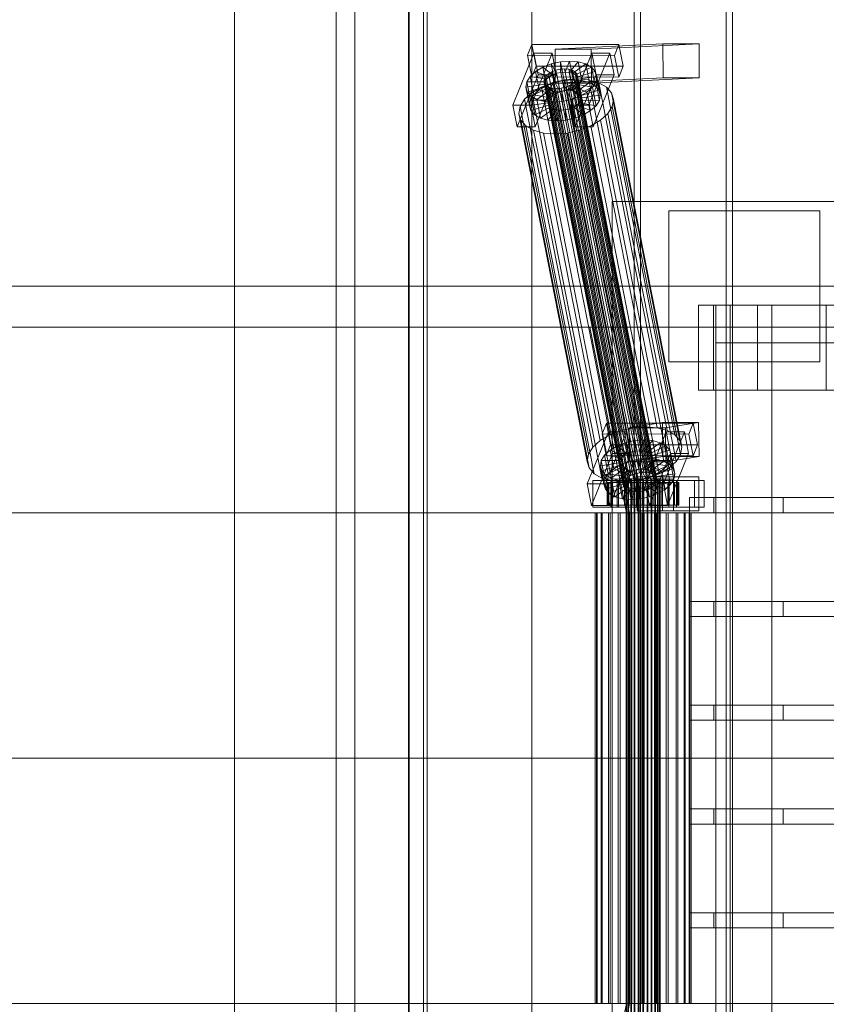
# Model space of a CAD drawing. Header units: millimetres. Extents: x -2233 to 65662, y -50530 to 6847.
# Tile 366 of 656: x 8245 to 8672, y -18130 to -17609. Entities that reach past the tile are written whole.
import ezdxf

# ---------------------------------------------------------------- set-up
doc = ezdxf.new("R2010")
doc.units = ezdxf.units.MM
doc.layers.add('superior_C01', color=7, linetype='Continuous', lineweight=0)
doc.layers.add('superior_mezcladora', color=7, linetype='Continuous', lineweight=0)

msp = doc.modelspace()

# ---------------------------------------------------------------- linework, layer by layer
at = {"layer": 'superior_C01'}
for p, q in [((8412.117, -17550), (8412.117, -18450)), ((8421.996, -18450), (8421.996, -17550)), ((8450.49, -18450), (8450.49, -17550)), ((8460.369, -17550), (8460.369, -18450)), ((8570.059, -17575), (8570.059, -18425)), ((8573.446, -18425), (8573.446, -17575)), ((8618.793, -18425), (8618.793, -17575)), ((8622.18, -17575), (8622.18, -18425)), ((8515.908, -17621.857), (8513.589, -17627.592)), ((8518.161, -17633.325), (8515.908, -17621.857)), ((8515.908, -17621.857), (8561.956, -17621.914)), ((8585.303, -17621.488), (8528.111, -17624.356)), ((8547.297, -17624.356), (8528.111, -17624.356)), ((8528.111, -17624.356), (8528.183, -17642.354)), ((8547.297, -17624.356), (8604.49, -17621.488)), ((8547.369, -17642.354), (8547.297, -17624.356)), ((8559.638, -17627.65), (8561.956, -17621.914)), ((8561.956, -17621.914), (8564.21, -17633.382)), ((8585.375, -17639.486), (8585.303, -17621.488)), ((8585.303, -17621.488), (8604.49, -17621.488)), ((8604.49, -17621.488), (8604.561, -17639.486)), ((8516.931, -17626.449), (8505.801, -17653.98)), ((8559.638, -17627.65), (8513.589, -17627.592)), ((8513.589, -17627.592), (8515.843, -17639.061)), ((8515.395, -17653.992), (8526.524, -17626.461)), ((8519.184, -17637.917), (8516.931, -17626.449)), ((8516.931, -17626.449), (8526.524, -17626.461)), ((8526.524, -17626.461), (8528.778, -17637.929)), ((8547.63, -17626.487), (8536.5, -17654.019)), ((8546.094, -17654.031), (8557.223, -17626.499)), ((8549.883, -17637.955), (8547.63, -17626.487)), ((8547.63, -17626.487), (8557.223, -17626.499)), ((8557.223, -17626.499), (8559.477, -17637.967)), ((8561.891, -17639.118), (8559.638, -17627.65)), ((8515.843, -17639.061), (8518.161, -17633.325)), ((8517.859, -17636.164), (8521.668, -17633.91)), ((8564.21, -17633.382), (8518.161, -17633.325)), ((8521.668, -17633.91), (8526.143, -17632.183)), ((8521.668, -17633.91), (8526.812, -17637.975)), ((8523.599, -17643.74), (8521.668, -17633.91)), ((8526.143, -17632.183), (8530.979, -17631.1)), ((8526.143, -17632.183), (8528.932, -17637.157)), ((8528.074, -17642.013), (8526.143, -17632.183)), ((8528.61, -17635.518), (8530.901, -17635.005)), ((8530.901, -17635.005), (8533.206, -17634.832)), ((8572.91, -17848.804), (8530.901, -17635.005)), ((8530.979, -17631.1), (8535.847, -17630.735)), ((8530.979, -17631.1), (8531.222, -17636.643)), ((8532.911, -17640.93), (8530.979, -17631.1)), ((8533.206, -17634.832), (8535.37, -17635.011)), ((8575.216, -17848.631), (8533.206, -17634.832)), ((8535.847, -17630.735), (8533.528, -17636.47)), ((8535.37, -17635.011), (8537.244, -17635.529)), ((8577.379, -17848.809), (8535.37, -17635.011)), ((8540.414, -17631.112), (8535.692, -17636.649)), ((8537.778, -17640.564), (8535.847, -17630.735)), ((8535.847, -17630.735), (8540.414, -17631.112)), ((8544.37, -17632.206), (8537.566, -17637.167)), ((8547.445, -17633.943), (8539.022, -17637.99)), ((8542.346, -17640.942), (8540.414, -17631.112)), ((8540.414, -17631.112), (8544.37, -17632.206)), ((8546.302, -17642.036), (8544.37, -17632.206)), ((8544.37, -17632.206), (8547.445, -17633.943)), ((8549.377, -17643.772), (8547.445, -17633.943)), ((8547.445, -17633.943), (8549.43, -17636.203)), ((8564.21, -17633.382), (8561.891, -17639.118)), ((8508.055, -17665.449), (8519.184, -17637.917)), ((8513.214, -17641.61), (8514.975, -17638.79)), ((8514.975, -17638.79), (8517.859, -17636.164)), ((8514.975, -17638.79), (8523.642, -17640.286)), ((8516.907, -17648.62), (8514.975, -17638.79)), ((8515.843, -17639.061), (8561.891, -17639.118)), ((8528.778, -17637.929), (8517.648, -17665.461)), ((8517.859, -17636.164), (8525.008, -17639.042)), ((8519.79, -17645.994), (8517.859, -17636.164)), ((8528.778, -17637.929), (8519.184, -17637.917)), ((8522.24, -17641.32), (8522.485, -17639.983)), ((8522.485, -17639.983), (8523.32, -17638.648)), ((8564.495, -17853.782), (8522.485, -17639.983)), ((8523.642, -17640.286), (8522.807, -17641.622)), ((8523.32, -17638.648), (8524.686, -17637.404)), ((8565.329, -17852.446), (8523.32, -17638.648)), ((8525.008, -17639.042), (8523.642, -17640.286)), ((8523.642, -17640.286), (8525.573, -17650.116)), ((8524.686, -17637.404), (8526.49, -17636.336)), ((8566.695, -17851.202), (8524.686, -17637.404)), ((8526.812, -17637.975), (8525.008, -17639.042)), ((8525.008, -17639.042), (8526.939, -17648.872)), ((8526.49, -17636.336), (8528.61, -17635.518)), ((8568.499, -17850.135), (8526.49, -17636.336)), ((8528.932, -17637.157), (8526.812, -17637.975)), ((8526.812, -17637.975), (8528.743, -17647.804)), ((8585.375, -17639.486), (8528.183, -17642.354)), ((8570.619, -17849.317), (8528.61, -17635.518)), ((8531.222, -17636.643), (8528.932, -17637.157)), ((8528.932, -17637.157), (8530.863, -17646.986)), ((8533.528, -17636.47), (8531.222, -17636.643)), ((8531.222, -17636.643), (8533.154, -17646.473)), ((8537.778, -17640.564), (8532.911, -17640.93)), ((8533.399, -17640.659), (8539.906, -17640.17)), ((8533.528, -17636.47), (8535.46, -17646.3)), ((8535.692, -17636.649), (8533.528, -17636.47)), ((8535.46, -17646.3), (8537.778, -17640.564)), ((8535.692, -17636.649), (8537.623, -17646.479)), ((8537.566, -17637.167), (8535.692, -17636.649)), ((8537.244, -17635.529), (8538.7, -17636.352)), ((8579.253, -17849.328), (8537.244, -17635.529)), ((8537.566, -17637.167), (8539.497, -17646.997)), ((8539.022, -17637.99), (8537.566, -17637.167)), ((8542.346, -17640.942), (8537.778, -17640.564)), ((8538.7, -17636.352), (8539.64, -17637.422)), ((8580.71, -17850.15), (8538.7, -17636.352)), ((8538.754, -17665.487), (8549.883, -17637.955)), ((8539.754, -17640.005), (8538.919, -17641.341)), ((8539.022, -17637.99), (8540.954, -17647.82)), ((8539.962, -17639.061), (8539.022, -17637.99)), ((8539.64, -17637.422), (8539.999, -17638.668)), ((8581.649, -17851.221), (8539.64, -17637.422)), ((8539.999, -17638.668), (8539.754, -17640.005)), ((8539.754, -17640.005), (8581.763, -17853.804)), ((8539.906, -17640.17), (8546.012, -17640.674)), ((8576.121, -17824.479), (8539.906, -17640.17)), ((8549.43, -17636.203), (8539.962, -17639.061)), ((8539.962, -17639.061), (8541.894, -17648.891)), ((8540.321, -17640.307), (8539.962, -17639.061)), ((8582.009, -17852.467), (8539.999, -17638.668)), ((8540.075, -17641.643), (8540.321, -17640.307)), ((8550.188, -17638.834), (8540.321, -17640.307)), ((8540.321, -17640.307), (8542.253, -17650.137)), ((8604.561, -17639.486), (8547.369, -17642.354)), ((8559.477, -17637.967), (8548.347, -17665.499)), ((8551.361, -17646.033), (8549.43, -17636.203)), ((8549.43, -17636.203), (8550.188, -17638.834)), ((8550.188, -17638.834), (8549.669, -17641.655)), ((8559.477, -17637.967), (8549.883, -17637.955)), ((8552.119, -17648.664), (8550.188, -17638.834)), ((8604.561, -17639.486), (8585.375, -17639.486)), ((8512.695, -17644.431), (8513.214, -17641.61)), ((8512.695, -17644.431), (8522.561, -17642.958)), ((8513.453, -17647.062), (8512.695, -17644.431)), ((8514.626, -17654.261), (8512.695, -17644.431)), ((8513.214, -17641.61), (8522.807, -17641.622)), ((8515.145, -17651.44), (8513.214, -17641.61)), ((8513.453, -17647.062), (8522.921, -17644.204)), ((8515.438, -17649.322), (8523.861, -17645.275)), ((8515.859, -17647.428), (8520.951, -17644.416)), ((8523.599, -17643.74), (8519.79, -17645.994)), ((8520.951, -17644.416), (8526.933, -17642.107)), ((8557.166, -17828.725), (8520.951, -17644.416)), ((8522.599, -17642.566), (8522.24, -17641.32)), ((8564.249, -17855.119), (8522.24, -17641.32)), ((8522.807, -17641.622), (8522.561, -17642.958)), ((8522.561, -17642.958), (8522.921, -17644.204)), ((8522.561, -17642.958), (8524.493, -17652.788)), ((8523.539, -17643.637), (8522.599, -17642.566)), ((8564.608, -17856.365), (8522.599, -17642.566)), ((8522.807, -17641.622), (8524.739, -17651.452)), ((8522.921, -17644.204), (8523.861, -17645.275)), ((8522.921, -17644.204), (8524.852, -17654.034)), ((8524.995, -17644.459), (8523.539, -17643.637)), ((8565.548, -17857.435), (8523.539, -17643.637)), ((8528.074, -17642.013), (8523.599, -17643.74)), ((8528.743, -17647.804), (8523.599, -17643.74)), ((8523.861, -17645.275), (8525.317, -17646.098)), ((8523.861, -17645.275), (8525.792, -17655.105)), ((8526.869, -17644.978), (8524.995, -17644.459)), ((8567.005, -17858.258), (8524.995, -17644.459)), ((8529.033, -17645.156), (8526.869, -17644.978)), ((8568.878, -17858.776), (8526.869, -17644.978)), ((8526.933, -17642.107), (8533.399, -17640.659)), ((8563.148, -17826.416), (8526.933, -17642.107)), ((8532.911, -17640.93), (8528.074, -17642.013)), ((8530.863, -17646.986), (8528.074, -17642.013)), ((8528.183, -17642.354), (8547.369, -17642.354)), ((8531.338, -17644.983), (8529.033, -17645.156)), ((8571.042, -17858.955), (8529.033, -17645.156)), ((8533.629, -17644.47), (8531.338, -17644.983)), ((8573.348, -17858.782), (8531.338, -17644.983)), ((8533.154, -17646.473), (8532.911, -17640.93)), ((8569.614, -17824.968), (8533.399, -17640.659)), ((8535.749, -17643.652), (8533.629, -17644.47)), ((8575.639, -17858.269), (8533.629, -17644.47)), ((8533.951, -17646.108), (8536.071, -17645.29)), ((8537.553, -17642.585), (8535.749, -17643.652)), ((8577.758, -17857.451), (8535.749, -17643.652)), ((8536.071, -17645.29), (8537.875, -17644.223)), ((8541.215, -17649.355), (8536.071, -17645.29)), ((8536.071, -17645.29), (8538.002, -17655.12)), ((8538.919, -17641.341), (8537.553, -17642.585)), ((8579.563, -17856.383), (8537.553, -17642.585)), ((8537.623, -17646.479), (8542.346, -17640.942)), ((8537.875, -17644.223), (8539.241, -17642.979)), ((8545.024, -17647.101), (8537.875, -17644.223)), ((8537.875, -17644.223), (8539.807, -17654.053)), ((8580.929, -17855.139), (8538.919, -17641.341)), ((8539.241, -17642.979), (8540.075, -17641.643)), ((8547.908, -17644.475), (8539.241, -17642.979)), ((8539.241, -17642.979), (8541.173, -17652.809)), ((8539.497, -17646.997), (8546.302, -17642.036)), ((8540.075, -17641.643), (8549.669, -17641.655)), ((8542.007, -17651.473), (8540.075, -17641.643)), ((8540.954, -17647.82), (8549.377, -17643.772)), ((8546.302, -17642.036), (8542.346, -17640.942)), ((8547.908, -17644.475), (8545.024, -17647.101)), ((8546.012, -17640.674), (8551.301, -17642.137)), ((8582.227, -17824.984), (8546.012, -17640.674)), ((8549.377, -17643.772), (8546.302, -17642.036)), ((8549.669, -17641.655), (8547.908, -17644.475)), ((8549.839, -17654.305), (8547.908, -17644.475)), ((8551.361, -17646.033), (8549.377, -17643.772)), ((8549.669, -17641.655), (8551.6, -17651.485)), ((8551.301, -17642.137), (8555.411, -17644.459)), ((8587.516, -17826.446), (8551.301, -17642.137)), ((8555.411, -17644.459), (8558.064, -17647.481)), ((8591.626, -17828.768), (8555.411, -17644.459)), ((8509.649, -17654.709), (8512.004, -17650.939)), ((8512.004, -17650.939), (8515.859, -17647.428)), ((8548.219, -17835.248), (8512.004, -17650.939)), ((8515.438, -17649.322), (8513.453, -17647.062)), ((8515.385, -17656.892), (8513.453, -17647.062)), ((8516.907, -17648.62), (8515.145, -17651.44)), ((8518.512, -17651.059), (8515.438, -17649.322)), ((8517.369, -17659.152), (8515.438, -17649.322)), ((8552.074, -17831.737), (8515.859, -17647.428)), ((8519.79, -17645.994), (8516.907, -17648.62)), ((8525.573, -17650.116), (8516.907, -17648.62)), ((8518.512, -17651.059), (8525.317, -17646.098)), ((8526.939, -17648.872), (8519.79, -17645.994)), ((8522.468, -17652.153), (8527.191, -17646.616)), ((8524.739, -17651.452), (8525.573, -17650.116)), ((8525.317, -17646.098), (8527.191, -17646.616)), ((8525.317, -17646.098), (8527.249, -17655.927)), ((8525.573, -17650.116), (8526.939, -17648.872)), ((8526.939, -17648.872), (8528.743, -17647.804)), ((8527.036, -17652.53), (8529.355, -17646.795)), ((8527.191, -17646.616), (8529.355, -17646.795)), ((8527.191, -17646.616), (8529.123, -17656.446)), ((8528.743, -17647.804), (8530.863, -17646.986)), ((8529.355, -17646.795), (8531.66, -17646.622)), ((8529.355, -17646.795), (8531.286, -17656.624)), ((8530.863, -17646.986), (8533.154, -17646.473)), ((8531.66, -17646.622), (8533.951, -17646.108)), ((8531.904, -17652.165), (8531.66, -17646.622)), ((8531.66, -17646.622), (8533.592, -17656.451)), ((8533.154, -17646.473), (8535.46, -17646.3)), ((8536.74, -17651.082), (8533.951, -17646.108)), ((8533.951, -17646.108), (8535.883, -17655.938)), ((8535.46, -17646.3), (8537.623, -17646.479)), ((8541.215, -17649.355), (8536.74, -17651.082)), ((8537.623, -17646.479), (8539.497, -17646.997)), ((8539.497, -17646.997), (8540.954, -17647.82)), ((8540.954, -17647.82), (8541.894, -17648.891)), ((8545.024, -17647.101), (8541.215, -17649.355)), ((8543.146, -17659.184), (8541.215, -17649.355)), ((8541.894, -17648.891), (8551.361, -17646.033)), ((8541.894, -17648.891), (8542.253, -17650.137)), ((8542.253, -17650.137), (8542.007, -17651.473)), ((8542.253, -17650.137), (8552.119, -17648.664)), ((8546.956, -17656.931), (8545.024, -17647.101)), ((8552.119, -17648.664), (8551.361, -17646.033)), ((8551.6, -17651.485), (8552.119, -17648.664)), ((8558.064, -17647.481), (8559.078, -17650.998)), ((8594.279, -17831.79), (8558.064, -17647.481)), ((8559.078, -17650.998), (8558.384, -17654.769)), ((8595.293, -17835.307), (8559.078, -17650.998)), ((8515.395, -17653.992), (8505.801, -17653.98)), ((8505.801, -17653.98), (8508.055, -17665.449)), ((8508.955, -17658.48), (8509.649, -17654.709)), ((8545.864, -17839.018), (8509.649, -17654.709)), ((8515.145, -17651.44), (8514.626, -17654.261)), ((8524.493, -17652.788), (8514.626, -17654.261)), ((8514.626, -17654.261), (8515.385, -17656.892)), ((8524.739, -17651.452), (8515.145, -17651.44)), ((8524.852, -17654.034), (8515.385, -17656.892)), ((8517.648, -17665.461), (8515.395, -17653.992)), ((8525.792, -17655.105), (8517.369, -17659.152)), ((8522.468, -17652.153), (8518.512, -17651.059)), ((8520.444, -17660.889), (8518.512, -17651.059)), ((8527.249, -17655.927), (8520.444, -17660.889)), ((8527.036, -17652.53), (8522.468, -17652.153)), ((8524.4, -17661.983), (8522.468, -17652.153)), ((8524.493, -17652.788), (8524.739, -17651.452)), ((8524.852, -17654.034), (8524.493, -17652.788)), ((8525.792, -17655.105), (8524.852, -17654.034)), ((8527.249, -17655.927), (8525.792, -17655.105)), ((8531.904, -17652.165), (8527.036, -17652.53)), ((8528.967, -17662.36), (8527.036, -17652.53)), ((8529.123, -17656.446), (8527.249, -17655.927)), ((8536.74, -17651.082), (8531.904, -17652.165)), ((8533.835, -17661.995), (8531.904, -17652.165)), ((8535.883, -17655.938), (8533.592, -17656.451)), ((8538.002, -17655.12), (8535.883, -17655.938)), ((8535.883, -17655.938), (8538.671, -17660.912)), ((8546.094, -17654.031), (8536.5, -17654.019)), ((8536.5, -17654.019), (8538.754, -17665.487)), ((8538.671, -17660.912), (8536.74, -17651.082)), ((8539.807, -17654.053), (8538.002, -17655.12)), ((8538.002, -17655.12), (8543.146, -17659.184)), ((8541.173, -17652.809), (8539.807, -17654.053)), ((8539.807, -17654.053), (8546.956, -17656.931)), ((8542.007, -17651.473), (8541.173, -17652.809)), ((8541.173, -17652.809), (8549.839, -17654.305)), ((8551.6, -17651.485), (8542.007, -17651.473)), ((8548.347, -17665.499), (8546.094, -17654.031)), ((8546.956, -17656.931), (8549.839, -17654.305)), ((8549.839, -17654.305), (8551.6, -17651.485)), ((8558.384, -17654.769), (8556.029, -17658.539)), ((8558.384, -17654.769), (8594.599, -17839.078)), ((8509.969, -17661.997), (8508.955, -17658.48)), ((8545.17, -17842.789), (8508.955, -17658.48)), ((8515.385, -17656.892), (8517.369, -17659.152)), ((8517.369, -17659.152), (8520.444, -17660.889)), ((8520.444, -17660.889), (8524.4, -17661.983)), ((8529.123, -17656.446), (8524.4, -17661.983)), ((8531.286, -17656.624), (8528.967, -17662.36)), ((8531.286, -17656.624), (8529.123, -17656.446)), ((8533.592, -17656.451), (8531.286, -17656.624)), ((8533.592, -17656.451), (8533.835, -17661.995)), ((8533.835, -17661.995), (8538.671, -17660.912)), ((8538.671, -17660.912), (8543.146, -17659.184)), ((8543.146, -17659.184), (8546.956, -17656.931)), ((8556.029, -17658.539), (8552.175, -17662.05)), ((8592.244, -17842.848), (8556.029, -17658.539)), ((8508.055, -17665.449), (8517.648, -17665.461)), ((8512.622, -17665.019), (8509.969, -17661.997)), ((8546.184, -17846.306), (8509.969, -17661.997)), ((8516.733, -17667.341), (8512.622, -17665.019)), ((8548.837, -17849.328), (8512.622, -17665.019)), ((8524.4, -17661.983), (8528.967, -17662.36)), ((8528.967, -17662.36), (8533.835, -17661.995)), ((8538.754, -17665.487), (8548.347, -17665.499)), ((8547.082, -17665.062), (8541.1, -17667.371)), ((8552.175, -17662.05), (8547.082, -17665.062)), ((8583.297, -17849.371), (8547.082, -17665.062)), ((8588.39, -17846.359), (8552.175, -17662.05)), ((8522.021, -17668.803), (8516.733, -17667.341)), ((8552.948, -17851.65), (8516.733, -17667.341)), ((8528.127, -17669.308), (8522.021, -17668.803)), ((8558.236, -17853.113), (8522.021, -17668.803)), ((8534.635, -17668.819), (8528.127, -17669.308)), ((8564.342, -17853.617), (8528.127, -17669.308)), ((8541.1, -17667.371), (8534.635, -17668.819)), ((8570.85, -17853.128), (8534.635, -17668.819)), ((8577.315, -17851.68), (8541.1, -17667.371)), ((1105.699, -17750), (10210.031, -17750)), ((10211.451, -17750), (1107.119, -17750)), ((8114.694, -17771.702), (8546.614, -17771.702)), ((8548.297, -17771.702), (8116.378, -17771.702)), ((8546.614, -17771.702), (8565.928, -17870)), ((8546.614, -17771.702), (8548.297, -17771.702)), ((8546.614, -17771.702), (8978.533, -17771.702)), ((8567.612, -17870), (8548.297, -17771.702)), ((8980.217, -17771.702), (8548.297, -17771.702)), ((8555.342, -17822.549), (8553.023, -17828.285)), ((8557.595, -17834.017), (8555.342, -17822.549)), ((8555.342, -17822.549), (8601.39, -17822.606)), ((8584.992, -17822.189), (8567.464, -17825.057)), ((8585.226, -17840.17), (8584.992, -17822.189)), ((8584.992, -17822.189), (8604.178, -17822.189)), ((8586.65, -17825.057), (8604.178, -17822.189)), ((8599.072, -17828.342), (8601.39, -17822.606)), ((8601.39, -17822.606), (8603.644, -17834.074)), ((8604.178, -17822.189), (8604.413, -17840.17)), ((8556.365, -17827.141), (8545.235, -17854.673)), ((8599.072, -17828.342), (8553.023, -17828.285)), ((8553.023, -17828.285), (8555.277, -17839.753)), ((8554.829, -17854.685), (8565.958, -17827.153)), ((8558.618, -17838.609), (8556.365, -17827.141)), ((8556.365, -17827.141), (8565.958, -17827.153)), ((8563.148, -17826.416), (8557.166, -17828.725)), ((8569.614, -17824.968), (8563.148, -17826.416)), ((8565.958, -17827.153), (8568.212, -17838.621)), ((8586.65, -17825.057), (8567.464, -17825.057)), ((8567.464, -17825.057), (8567.698, -17843.038)), ((8576.121, -17824.479), (8569.614, -17824.968)), ((8587.064, -17827.179), (8575.934, -17854.711)), ((8582.227, -17824.984), (8576.121, -17824.479)), ((8587.516, -17826.446), (8582.227, -17824.984)), ((8585.528, -17854.723), (8596.657, -17827.191)), ((8586.885, -17843.038), (8586.65, -17825.057)), ((8589.317, -17838.647), (8587.064, -17827.179)), ((8587.064, -17827.179), (8596.657, -17827.191)), ((8591.626, -17828.768), (8587.516, -17826.446)), ((8596.657, -17827.191), (8598.911, -17838.659)), ((8601.325, -17839.81), (8599.072, -17828.342)), ((8552.074, -17831.737), (8548.219, -17835.248)), ((8557.166, -17828.725), (8552.074, -17831.737)), ((8561.102, -17834.603), (8565.577, -17832.875)), ((8565.577, -17832.875), (8570.413, -17831.792)), ((8565.577, -17832.875), (8568.366, -17837.849)), ((8567.508, -17842.705), (8565.577, -17832.875)), ((8570.413, -17831.792), (8575.281, -17831.427)), ((8570.413, -17831.792), (8570.656, -17837.336)), ((8572.345, -17841.622), (8570.413, -17831.792)), ((8575.281, -17831.427), (8572.962, -17837.163)), ((8579.848, -17831.804), (8575.126, -17837.341)), ((8577.212, -17841.257), (8575.281, -17831.427)), ((8575.281, -17831.427), (8579.848, -17831.804)), ((8583.804, -17832.898), (8577, -17837.86)), ((8581.78, -17841.634), (8579.848, -17831.804)), ((8579.848, -17831.804), (8583.804, -17832.898)), ((8585.736, -17842.728), (8583.804, -17832.898)), ((8583.804, -17832.898), (8586.879, -17834.635)), ((8594.279, -17831.79), (8591.626, -17828.768)), ((8595.293, -17835.307), (8594.279, -17831.79)), ((8548.219, -17835.248), (8545.864, -17839.018)), ((8547.489, -17866.141), (8558.618, -17838.609)), ((8554.409, -17839.482), (8557.293, -17836.856)), ((8555.277, -17839.753), (8557.595, -17834.017)), ((8568.212, -17838.621), (8557.082, -17866.153)), ((8557.293, -17836.856), (8561.102, -17834.603)), ((8557.293, -17836.856), (8564.442, -17839.734)), ((8559.224, -17846.686), (8557.293, -17836.856)), ((8603.644, -17834.074), (8557.595, -17834.017)), ((8568.212, -17838.621), (8558.618, -17838.609)), ((8561.102, -17834.603), (8566.246, -17838.667)), ((8563.033, -17844.433), (8561.102, -17834.603)), ((8566.246, -17838.667), (8564.442, -17839.734)), ((8568.366, -17837.849), (8566.246, -17838.667)), ((8566.246, -17838.667), (8568.177, -17848.497)), ((8570.656, -17837.336), (8568.366, -17837.849)), ((8568.366, -17837.849), (8570.297, -17847.679)), ((8572.962, -17837.163), (8570.656, -17837.336)), ((8570.656, -17837.336), (8572.588, -17847.165)), ((8572.962, -17837.163), (8574.894, -17846.992)), ((8575.126, -17837.341), (8572.962, -17837.163)), ((8575.126, -17837.341), (8577.057, -17847.171)), ((8577, -17837.86), (8575.126, -17837.341)), ((8577, -17837.86), (8578.931, -17847.689)), ((8578.456, -17838.682), (8577, -17837.86)), ((8578.188, -17866.179), (8589.317, -17838.647)), ((8586.879, -17834.635), (8578.456, -17838.682)), ((8578.456, -17838.682), (8580.388, -17848.512)), ((8579.396, -17839.753), (8578.456, -17838.682)), ((8588.864, -17836.895), (8579.396, -17839.753)), ((8588.811, -17844.465), (8586.879, -17834.635)), ((8586.879, -17834.635), (8588.864, -17836.895)), ((8598.911, -17838.659), (8587.781, -17866.191)), ((8590.795, -17846.725), (8588.864, -17836.895)), ((8588.864, -17836.895), (8589.622, -17839.526)), ((8598.911, -17838.659), (8589.317, -17838.647)), ((8594.599, -17839.078), (8595.293, -17835.307)), ((8603.644, -17834.074), (8601.325, -17839.81)), ((8545.864, -17839.018), (8545.17, -17842.789)), ((8545.17, -17842.789), (8546.184, -17846.306)), ((8552.129, -17845.123), (8552.648, -17842.302)), ((8552.129, -17845.123), (8561.995, -17843.65)), ((8552.648, -17842.302), (8554.409, -17839.482)), ((8552.648, -17842.302), (8562.241, -17842.314)), ((8554.579, -17852.132), (8552.648, -17842.302)), ((8554.409, -17839.482), (8563.076, -17840.978)), ((8556.341, -17849.312), (8554.409, -17839.482)), ((8555.277, -17839.753), (8601.325, -17839.81)), ((8562.241, -17842.314), (8561.995, -17843.65)), ((8561.995, -17843.65), (8562.355, -17844.897)), ((8561.995, -17843.65), (8563.927, -17853.48)), ((8563.076, -17840.978), (8562.241, -17842.314)), ((8562.241, -17842.314), (8564.173, -17852.144)), ((8567.508, -17842.705), (8563.033, -17844.433)), ((8564.442, -17839.734), (8563.076, -17840.978)), ((8563.076, -17840.978), (8565.007, -17850.808)), ((8564.442, -17839.734), (8566.373, -17849.564)), ((8572.345, -17841.622), (8567.508, -17842.705)), ((8570.297, -17847.679), (8567.508, -17842.705)), ((8585.226, -17840.17), (8567.698, -17843.038)), ((8567.698, -17843.038), (8586.885, -17843.038)), ((8577.212, -17841.257), (8572.345, -17841.622)), ((8572.588, -17847.165), (8572.345, -17841.622)), ((8574.894, -17846.992), (8577.212, -17841.257)), ((8577.057, -17847.171), (8581.78, -17841.634)), ((8581.78, -17841.634), (8577.212, -17841.257)), ((8577.309, -17844.915), (8578.675, -17843.671)), ((8578.675, -17843.671), (8579.509, -17842.335)), ((8587.342, -17845.167), (8578.675, -17843.671)), ((8578.675, -17843.671), (8580.607, -17853.501)), ((8578.931, -17847.689), (8585.736, -17842.728)), ((8579.396, -17839.753), (8581.328, -17849.583)), ((8579.755, -17840.999), (8579.396, -17839.753)), ((8579.509, -17842.335), (8579.755, -17840.999)), ((8579.509, -17842.335), (8589.103, -17842.347)), ((8581.441, -17852.165), (8579.509, -17842.335)), ((8589.622, -17839.526), (8579.755, -17840.999)), ((8579.755, -17840.999), (8581.687, -17850.829)), ((8585.736, -17842.728), (8581.78, -17841.634)), ((8604.413, -17840.17), (8585.226, -17840.17)), ((8588.811, -17844.465), (8585.736, -17842.728)), ((8604.413, -17840.17), (8586.885, -17843.038)), ((8589.103, -17842.347), (8587.342, -17845.167)), ((8588.39, -17846.359), (8592.244, -17842.848)), ((8589.622, -17839.526), (8589.103, -17842.347)), ((8589.103, -17842.347), (8591.034, -17852.177)), ((8591.553, -17849.356), (8589.622, -17839.526)), ((8592.244, -17842.848), (8594.599, -17839.078)), ((8546.184, -17846.306), (8548.837, -17849.328)), ((8552.887, -17847.754), (8552.129, -17845.123)), ((8554.06, -17854.953), (8552.129, -17845.123)), ((8552.887, -17847.754), (8562.355, -17844.897)), ((8554.872, -17850.015), (8552.887, -17847.754)), ((8554.819, -17857.584), (8552.887, -17847.754)), ((8554.872, -17850.015), (8563.295, -17845.967)), ((8559.224, -17846.686), (8556.341, -17849.312)), ((8557.946, -17851.751), (8564.751, -17846.79)), ((8563.033, -17844.433), (8559.224, -17846.686)), ((8566.373, -17849.564), (8559.224, -17846.686)), ((8561.902, -17852.845), (8566.625, -17847.308)), ((8562.355, -17844.897), (8563.295, -17845.967)), ((8562.355, -17844.897), (8564.286, -17854.726)), ((8568.177, -17848.497), (8563.033, -17844.433)), ((8563.295, -17845.967), (8564.751, -17846.79)), ((8563.295, -17845.967), (8565.226, -17855.797)), ((8564.751, -17846.79), (8566.625, -17847.308)), ((8564.751, -17846.79), (8566.683, -17856.62)), ((8566.373, -17849.564), (8568.177, -17848.497)), ((8566.47, -17853.223), (8568.789, -17847.487)), ((8566.625, -17847.308), (8568.789, -17847.487)), ((8566.625, -17847.308), (8568.557, -17857.138)), ((8568.177, -17848.497), (8570.297, -17847.679)), ((8568.789, -17847.487), (8571.094, -17847.314)), ((8568.789, -17847.487), (8570.72, -17857.317)), ((8570.297, -17847.679), (8572.588, -17847.165)), ((8572.91, -17848.804), (8570.619, -17849.317)), ((8571.094, -17847.314), (8573.385, -17846.801)), ((8571.338, -17852.857), (8571.094, -17847.314)), ((8571.094, -17847.314), (8573.026, -17857.144)), ((8572.588, -17847.165), (8574.894, -17846.992)), ((8575.216, -17848.631), (8572.91, -17848.804)), ((8573.385, -17846.801), (8575.505, -17845.983)), ((8576.174, -17851.774), (8573.385, -17846.801)), ((8573.385, -17846.801), (8575.317, -17856.631)), ((8574.894, -17846.992), (8577.057, -17847.171)), ((8577.379, -17848.809), (8575.216, -17848.631)), ((8575.505, -17845.983), (8577.309, -17844.915)), ((8580.649, -17850.047), (8575.505, -17845.983)), ((8575.505, -17845.983), (8577.436, -17855.812)), ((8577.057, -17847.171), (8578.931, -17847.689)), ((8584.458, -17847.793), (8577.309, -17844.915)), ((8577.309, -17844.915), (8579.241, -17854.745)), ((8579.253, -17849.328), (8577.379, -17848.809)), ((8578.931, -17847.689), (8580.388, -17848.512)), ((8580.388, -17848.512), (8588.811, -17844.465)), ((8580.388, -17848.512), (8581.328, -17849.583)), ((8584.458, -17847.793), (8580.649, -17850.047)), ((8581.328, -17849.583), (8590.795, -17846.725)), ((8583.297, -17849.371), (8588.39, -17846.359)), ((8587.342, -17845.167), (8584.458, -17847.793)), ((8586.39, -17857.623), (8584.458, -17847.793)), ((8589.273, -17854.997), (8587.342, -17845.167)), ((8590.795, -17846.725), (8588.811, -17844.465)), ((8591.553, -17849.356), (8590.795, -17846.725)), ((8557.737, -17853), (8548.143, -17853)), ((8548.143, -17853), (8548.143, -17867)), ((8561.692, -17853), (8548.143, -17853)), ((8548.837, -17849.328), (8552.948, -17851.65)), ((8552.948, -17851.65), (8558.236, -17853.113)), ((8554.579, -17852.132), (8554.06, -17854.953)), ((8563.927, -17853.48), (8554.06, -17854.953)), ((8556.341, -17849.312), (8554.579, -17852.132)), ((8564.173, -17852.144), (8554.579, -17852.132)), ((8557.946, -17851.751), (8554.872, -17850.015)), ((8556.803, -17859.844), (8554.872, -17850.015)), ((8556.314, -17854), (8555.787, -17854)), ((8555.787, -17854), (8565.784, -17854)), ((8555.787, -17866), (8555.787, -17854)), ((8555.787, -17854), (8556.554, -17854)), ((8558.1, -17854), (8556.314, -17854)), ((8556.314, -17854), (8566.034, -17854)), ((8556.314, -17866), (8556.314, -17854)), ((8565.007, -17850.808), (8556.341, -17849.312)), ((8556.554, -17854), (8566.147, -17854)), ((8556.554, -17866), (8556.554, -17854)), ((8556.554, -17854), (8558.563, -17854)), ((8557.737, -17867), (8557.737, -17853)), ((8557.737, -17853), (8571.285, -17853)), ((8561.902, -17852.845), (8557.946, -17851.751)), ((8559.878, -17861.581), (8557.946, -17851.751)), ((8561.023, -17854), (8558.1, -17854)), ((8558.1, -17854), (8566.88, -17854)), ((8558.1, -17866), (8558.1, -17854)), ((8558.236, -17853.113), (8564.342, -17853.617)), ((8604.297, -17853), (8558.249, -17853)), ((8558.249, -17853), (8558.249, -17867)), ((8561.072, -17853), (8558.249, -17853)), ((8558.563, -17854), (8567.099, -17854)), ((8558.563, -17866), (8558.563, -17854)), ((8558.563, -17854), (8561.677, -17854)), ((8564.884, -17854), (8561.023, -17854)), ((8561.023, -17854), (8568.264, -17854)), ((8561.023, -17866), (8561.023, -17854)), ((8561.072, -17867), (8561.072, -17853)), ((8561.072, -17853), (8607.12, -17853)), ((8561.677, -17854), (8568.574, -17854)), ((8561.677, -17866), (8561.677, -17854)), ((8561.677, -17854), (8565.685, -17854)), ((8561.692, -17867), (8561.692, -17853)), ((8561.692, -17853), (8571.285, -17853)), ((8566.47, -17853.223), (8561.902, -17852.845)), ((8563.834, -17862.675), (8561.902, -17852.845)), ((8563.927, -17853.48), (8564.173, -17852.144)), ((8564.286, -17854.726), (8563.927, -17853.48)), ((8564.173, -17852.144), (8565.007, -17850.808)), ((8564.495, -17853.782), (8564.249, -17855.119)), ((8564.342, -17853.617), (8570.85, -17853.128)), ((8565.329, -17852.446), (8564.495, -17853.782)), ((8569.418, -17854), (8564.884, -17854)), ((8564.884, -17854), (8570.093, -17854)), ((8564.884, -17866), (8564.884, -17854)), ((8565.007, -17850.808), (8566.373, -17849.564)), ((8566.695, -17851.202), (8565.329, -17852.446)), ((8565.685, -17854), (8570.472, -17854)), ((8565.685, -17866), (8565.685, -17854)), ((8565.685, -17854), (8570.312, -17854)), ((8566.034, -17852), (8565.784, -17852)), ((8565.784, -17852), (8566.147, -17852)), ((8565.784, -18148), (8565.784, -17852)), ((8565.784, -17854), (8566.034, -17854)), ((8565.784, -17854), (8565.784, -17866)), ((8566.147, -17854), (8565.784, -17854)), ((8566.88, -17852), (8566.034, -17852)), ((8566.034, -18148), (8566.034, -17852)), ((8566.034, -17854), (8566.88, -17854)), ((8566.034, -17854), (8566.034, -17866)), ((8566.147, -17852), (8567.099, -17852)), ((8566.147, -18148), (8566.147, -17852)), ((8566.147, -17854), (8566.147, -17866)), ((8567.099, -17854), (8566.147, -17854)), ((8571.338, -17852.857), (8566.47, -17853.223)), ((8568.401, -17863.052), (8566.47, -17853.223)), ((8568.499, -17850.135), (8566.695, -17851.202)), ((8568.264, -17852), (8566.88, -17852)), ((8566.88, -18148), (8566.88, -17852)), ((8566.88, -17854), (8568.264, -17854)), ((8566.88, -17854), (8566.88, -17866)), ((8567.099, -17852), (8568.574, -17852)), ((8567.099, -18148), (8567.099, -17852)), ((8567.099, -17854), (8567.099, -17866)), ((8568.574, -17854), (8567.099, -17854)), ((8570.093, -17852), (8568.264, -17852)), ((8568.264, -18148), (8568.264, -17852)), ((8568.264, -17854), (8570.093, -17854)), ((8568.264, -17854), (8568.264, -17866)), ((8570.619, -17849.317), (8568.499, -17850.135)), ((8568.574, -17852), (8570.472, -17852)), ((8568.574, -18148), (8568.574, -17852)), ((8568.574, -17854), (8568.574, -17866)), ((8570.472, -17854), (8568.574, -17854)), ((8574.319, -17854), (8569.418, -17854)), ((8569.418, -17854), (8572.241, -17854)), ((8569.418, -17866), (8569.418, -17854)), ((8572.241, -17852), (8570.093, -17852)), ((8570.093, -18148), (8570.093, -17852)), ((8570.093, -17854), (8572.241, -17854)), ((8570.093, -17854), (8570.093, -17866)), ((8570.312, -17854), (8572.664, -17854)), ((8570.312, -17866), (8570.312, -17854)), ((8570.312, -17854), (8575.244, -17854)), ((8570.472, -17852), (8572.664, -17852)), ((8570.472, -18148), (8570.472, -17852)), ((8570.472, -17854), (8570.472, -17866)), ((8572.664, -17854), (8570.472, -17854)), ((8570.85, -17853.128), (8577.315, -17851.68)), ((8571.285, -17853), (8571.285, -17867)), ((8576.174, -17851.774), (8571.338, -17852.857)), ((8573.269, -17862.687), (8571.338, -17852.857)), ((8590.867, -17851), (8571.68, -17851)), ((8571.68, -17851), (8571.68, -17869)), ((8585.115, -17851), (8571.68, -17851)), ((8574.562, -17852), (8572.241, -17852)), ((8572.241, -18148), (8572.241, -17852)), ((8572.241, -17854), (8574.562, -17854)), ((8572.241, -17854), (8572.241, -17866)), ((8572.664, -17852), (8575, -17852)), ((8572.664, -18148), (8572.664, -17852)), ((8572.664, -17854), (8572.664, -17866)), ((8575, -17854), (8572.664, -17854)), ((8579.251, -17854), (8574.319, -17854)), ((8574.319, -17854), (8574.562, -17854)), ((8574.319, -17866), (8574.319, -17854)), ((8576.898, -17852), (8574.562, -17852)), ((8574.562, -18148), (8574.562, -17852)), ((8574.562, -17854), (8576.898, -17854)), ((8574.562, -17854), (8574.562, -17866)), ((8575, -17852), (8577.322, -17852)), ((8575, -18148), (8575, -17852)), ((8575.244, -17854), (8575, -17854)), ((8575, -17854), (8575, -17866)), ((8577.322, -17854), (8575, -17854)), ((8575.244, -17866), (8575.244, -17854)), ((8575.244, -17854), (8580.144, -17854)), ((8580.649, -17850.047), (8576.174, -17851.774)), ((8578.105, -17861.604), (8576.174, -17851.774)), ((8579.09, -17852), (8576.898, -17852)), ((8576.898, -18148), (8576.898, -17852)), ((8579.251, -17854), (8576.898, -17854)), ((8576.898, -17854), (8579.09, -17854)), ((8576.898, -17854), (8576.898, -17866)), ((8577.315, -17851.68), (8583.297, -17849.371)), ((8577.322, -17852), (8579.47, -17852)), ((8577.322, -18148), (8577.322, -17852)), ((8580.144, -17854), (8577.322, -17854)), ((8577.322, -17854), (8577.322, -17866)), ((8579.47, -17854), (8577.322, -17854)), ((8588.436, -17853), (8578.842, -17853)), ((8578.842, -17853), (8578.842, -17867)), ((8592.39, -17853), (8578.842, -17853)), ((8580.988, -17852), (8579.09, -17852)), ((8579.09, -18148), (8579.09, -17852)), ((8583.878, -17854), (8579.09, -17854)), ((8579.09, -17854), (8580.988, -17854)), ((8579.09, -17854), (8579.09, -17866)), ((8580.607, -17853.501), (8579.241, -17854.745)), ((8583.878, -17854), (8579.251, -17854)), ((8579.251, -17866), (8579.251, -17854)), ((8580.71, -17850.15), (8579.253, -17849.328)), ((8579.47, -17852), (8581.298, -17852)), ((8579.47, -18148), (8579.47, -17852)), ((8584.679, -17854), (8579.47, -17854)), ((8579.47, -17854), (8579.47, -17866)), ((8581.298, -17854), (8579.47, -17854)), ((8580.144, -17866), (8580.144, -17854)), ((8580.144, -17854), (8584.679, -17854)), ((8581.441, -17852.165), (8580.607, -17853.501)), ((8580.607, -17853.501), (8589.273, -17854.997)), ((8582.58, -17859.877), (8580.649, -17850.047)), ((8581.649, -17851.221), (8580.71, -17850.15)), ((8580.929, -17855.139), (8581.763, -17853.804)), ((8582.464, -17852), (8580.988, -17852)), ((8580.988, -18148), (8580.988, -17852)), ((8587.885, -17854), (8580.988, -17854)), ((8580.988, -17854), (8582.464, -17854)), ((8580.988, -17854), (8580.988, -17866)), ((8581.298, -17852), (8582.683, -17852)), ((8581.298, -18148), (8581.298, -17852)), ((8588.539, -17854), (8581.298, -17854)), ((8581.298, -17854), (8581.298, -17866)), ((8582.683, -17854), (8581.298, -17854)), ((8581.328, -17849.583), (8581.687, -17850.829)), ((8581.687, -17850.829), (8581.441, -17852.165)), ((8591.034, -17852.177), (8581.441, -17852.165)), ((8582.009, -17852.467), (8581.649, -17851.221)), ((8581.687, -17850.829), (8591.553, -17849.356)), ((8581.763, -17853.804), (8582.009, -17852.467)), ((8583.415, -17852), (8582.464, -17852)), ((8582.464, -18148), (8582.464, -17852)), ((8591, -17854), (8582.464, -17854)), ((8582.464, -17854), (8583.415, -17854)), ((8582.464, -17854), (8582.464, -17866)), ((8582.683, -17852), (8583.529, -17852)), ((8582.683, -18148), (8582.683, -17852)), ((8591.462, -17854), (8582.683, -17854)), ((8582.683, -17854), (8582.683, -17866)), ((8583.529, -17854), (8582.683, -17854)), ((8583.779, -17852), (8583.415, -17852)), ((8583.415, -17852), (8583.415, -18148)), ((8583.415, -17854), (8593.009, -17854)), ((8583.415, -17866), (8583.415, -17854)), ((8583.415, -17854), (8583.779, -17854)), ((8583.529, -17852), (8583.779, -17852)), ((8583.529, -18148), (8583.529, -17852)), ((8593.248, -17854), (8583.529, -17854)), ((8583.529, -17854), (8583.529, -17866)), ((8583.779, -17854), (8583.529, -17854)), ((8583.779, -18148), (8583.779, -17852)), ((8593.776, -17854), (8583.779, -17854)), ((8583.779, -17854), (8583.779, -17866)), ((8587.885, -17854), (8583.878, -17854)), ((8583.878, -17866), (8583.878, -17854)), ((8584.679, -17866), (8584.679, -17854)), ((8584.679, -17854), (8588.539, -17854)), ((8585.115, -17869), (8585.115, -17851)), ((8585.115, -17851), (8604.302, -17851)), ((8591, -17854), (8587.885, -17854)), ((8587.885, -17866), (8587.885, -17854)), ((8588.436, -17867), (8588.436, -17853)), ((8588.436, -17853), (8601.984, -17853)), ((8588.539, -17866), (8588.539, -17854)), ((8588.539, -17854), (8591.462, -17854)), ((8589.273, -17854.997), (8591.034, -17852.177)), ((8590.867, -17869), (8590.867, -17851)), ((8590.867, -17851), (8604.302, -17851)), ((8593.009, -17854), (8591, -17854)), ((8591, -17866), (8591, -17854)), ((8591.034, -17852.177), (8591.553, -17849.356)), ((8591.462, -17866), (8591.462, -17854)), ((8591.462, -17854), (8593.248, -17854)), ((8592.39, -17867), (8592.39, -17853)), ((8592.39, -17853), (8601.984, -17853)), ((8593.009, -17854), (8593.009, -17866)), ((8593.776, -17854), (8593.009, -17854)), ((8593.248, -17866), (8593.248, -17854)), ((8593.248, -17854), (8593.776, -17854)), ((8593.776, -17866), (8593.776, -17854)), ((8601.984, -17853), (8601.984, -17867)), ((8604.297, -17867), (8604.297, -17853)), ((8604.297, -17853), (8607.12, -17853)), ((8604.302, -17851), (8604.302, -17869)), ((8607.12, -17853), (8607.12, -17867)), ((8554.829, -17854.685), (8545.235, -17854.673)), ((8545.235, -17854.673), (8547.489, -17866.141)), ((8554.06, -17854.953), (8554.819, -17857.584)), ((8564.286, -17854.726), (8554.819, -17857.584)), ((8554.819, -17857.584), (8556.803, -17859.844)), ((8557.082, -17866.153), (8554.829, -17854.685)), ((8565.226, -17855.797), (8556.803, -17859.844)), ((8566.683, -17856.62), (8559.878, -17861.581)), ((8568.557, -17857.138), (8563.834, -17862.675)), ((8564.249, -17855.119), (8564.608, -17856.365)), ((8565.226, -17855.797), (8564.286, -17854.726)), ((8564.608, -17856.365), (8565.548, -17857.435)), ((8566.683, -17856.62), (8565.226, -17855.797)), ((8565.548, -17857.435), (8567.005, -17858.258)), ((8568.557, -17857.138), (8566.683, -17856.62)), ((8567.005, -17858.258), (8568.878, -17858.776)), ((8570.72, -17857.317), (8568.401, -17863.052)), ((8570.72, -17857.317), (8568.557, -17857.138)), ((8568.878, -17858.776), (8571.042, -17858.955)), ((8573.026, -17857.144), (8570.72, -17857.317)), ((8571.042, -17858.955), (8573.348, -17858.782)), ((8575.317, -17856.631), (8573.026, -17857.144)), ((8573.026, -17857.144), (8573.269, -17862.687)), ((8573.348, -17858.782), (8575.639, -17858.269)), ((8577.436, -17855.812), (8575.317, -17856.631)), ((8575.317, -17856.631), (8578.105, -17861.604)), ((8575.639, -17858.269), (8577.758, -17857.451)), ((8585.528, -17854.723), (8575.934, -17854.711)), ((8575.934, -17854.711), (8578.188, -17866.179)), ((8579.241, -17854.745), (8577.436, -17855.812)), ((8577.436, -17855.812), (8582.58, -17859.877)), ((8577.758, -17857.451), (8579.563, -17856.383)), ((8579.241, -17854.745), (8586.39, -17857.623)), ((8579.563, -17856.383), (8580.929, -17855.139)), ((8582.58, -17859.877), (8586.39, -17857.623)), ((8587.781, -17866.191), (8585.528, -17854.723)), ((8586.39, -17857.623), (8589.273, -17854.997)), ((8556.803, -17859.844), (8559.878, -17861.581)), ((8559.878, -17861.581), (8563.834, -17862.675)), ((8563.834, -17862.675), (8568.401, -17863.052)), ((8568.401, -17863.052), (8573.269, -17862.687)), ((8573.269, -17862.687), (8578.105, -17861.604)), ((8578.105, -17861.604), (8582.58, -17859.877)), ((8134.009, -17870), (8565.928, -17870)), ((8567.612, -17870), (8135.692, -17870)), ((8547.489, -17866.141), (8557.082, -17866.153)), ((8548.143, -17867), (8557.737, -17867)), ((8548.143, -17867), (8561.692, -17867)), ((8550.094, -17870), (8549.389, -17870)), ((8549.389, -17870), (8550.414, -17870)), ((8549.389, -18130), (8549.389, -17870)), ((8552.482, -17870), (8550.094, -17870)), ((8550.094, -18130), (8550.094, -17870)), ((8550.414, -17870), (8553.1, -17870)), ((8550.414, -18130), (8550.414, -17870)), ((8556.389, -17870), (8552.482, -17870)), ((8552.482, -18130), (8552.482, -17870)), ((8553.1, -17870), (8557.263, -17870)), ((8553.1, -18130), (8553.1, -17870)), ((8565.784, -17866), (8555.787, -17866)), ((8555.787, -17866), (8556.314, -17866)), ((8556.554, -17866), (8555.787, -17866)), ((8566.034, -17866), (8556.314, -17866)), ((8556.314, -17866), (8558.1, -17866)), ((8561.55, -17870), (8556.389, -17870)), ((8556.389, -18130), (8556.389, -17870)), ((8566.147, -17866), (8556.554, -17866)), ((8558.563, -17866), (8556.554, -17866)), ((8557.263, -17870), (8562.621, -17870)), ((8557.263, -18130), (8557.263, -17870)), ((8571.285, -17867), (8557.737, -17867)), ((8566.88, -17866), (8558.1, -17866)), ((8558.1, -17866), (8561.023, -17866)), ((8558.249, -17867), (8604.297, -17867)), ((8558.249, -17867), (8561.072, -17867)), ((8567.099, -17866), (8558.563, -17866)), ((8561.677, -17866), (8558.563, -17866)), ((8568.264, -17866), (8561.023, -17866)), ((8561.023, -17866), (8564.884, -17866)), ((8607.12, -17867), (8561.072, -17867)), ((8567.612, -17870), (8561.55, -17870)), ((8561.55, -18130), (8561.55, -17870)), ((8568.574, -17866), (8561.677, -17866)), ((8565.685, -17866), (8561.677, -17866)), ((8571.285, -17867), (8561.692, -17867)), ((8562.621, -17870), (8568.806, -17870)), ((8562.621, -18130), (8562.621, -17870)), ((8570.093, -17866), (8564.884, -17866)), ((8564.884, -17866), (8569.418, -17866)), ((8570.472, -17866), (8565.685, -17866)), ((8570.312, -17866), (8565.685, -17866)), ((8566.034, -17866), (8565.784, -17866)), ((8565.784, -17866), (8566.147, -17866)), ((8565.928, -17870), (8565.928, -18000)), ((8565.928, -17870), (8997.848, -17870)), ((8566.88, -17866), (8566.034, -17866)), ((8566.147, -17866), (8567.099, -17866)), ((8568.264, -17866), (8566.88, -17866)), ((8567.099, -17866), (8568.574, -17866)), ((8567.612, -18000), (8567.612, -17870)), ((8999.532, -17870), (8567.612, -17870)), ((8574.163, -17870), (8567.612, -17870)), ((8567.612, -18130), (8567.612, -17870)), ((8570.093, -17866), (8568.264, -17866)), ((8568.574, -17866), (8570.472, -17866)), ((8568.806, -17870), (8575.4, -17870)), ((8568.806, -18130), (8568.806, -17870)), ((8572.241, -17866), (8569.418, -17866)), ((8569.418, -17866), (8574.319, -17866)), ((8572.241, -17866), (8570.093, -17866)), ((8572.664, -17866), (8570.312, -17866)), ((8575.244, -17866), (8570.312, -17866)), ((8570.472, -17866), (8572.664, -17866)), ((8571.68, -17869), (8590.867, -17869)), ((8585.115, -17869), (8571.68, -17869)), ((8574.562, -17866), (8572.241, -17866)), ((8572.664, -17866), (8575, -17866)), ((8580.756, -17870), (8574.163, -17870)), ((8574.163, -18130), (8574.163, -17870)), ((8574.562, -17866), (8574.319, -17866)), ((8574.319, -17866), (8579.251, -17866)), ((8576.898, -17866), (8574.562, -17866)), ((8575, -17866), (8575.244, -17866)), ((8575, -17866), (8577.322, -17866)), ((8580.144, -17866), (8575.244, -17866)), ((8575.4, -17870), (8581.951, -17870)), ((8575.4, -18130), (8575.4, -17870)), ((8579.09, -17866), (8576.898, -17866)), ((8576.898, -17866), (8579.251, -17866)), ((8577.322, -17866), (8580.144, -17866)), ((8577.322, -17866), (8579.47, -17866)), ((8578.188, -17866.179), (8587.781, -17866.191)), ((8578.842, -17867), (8588.436, -17867)), ((8578.842, -17867), (8592.39, -17867)), ((8580.988, -17866), (8579.09, -17866)), ((8579.09, -17866), (8583.878, -17866)), ((8579.251, -17866), (8583.878, -17866)), ((8579.47, -17866), (8584.679, -17866)), ((8579.47, -17866), (8581.298, -17866)), ((8584.679, -17866), (8580.144, -17866)), ((8586.942, -17870), (8580.756, -17870)), ((8580.756, -18130), (8580.756, -17870)), ((8582.464, -17866), (8580.988, -17866)), ((8580.988, -17866), (8587.885, -17866)), ((8581.298, -17866), (8588.539, -17866)), ((8581.298, -17866), (8582.683, -17866)), ((8581.951, -17870), (8588.013, -17870)), ((8581.951, -18130), (8581.951, -17870)), ((8583.415, -17866), (8582.464, -17866)), ((8582.464, -17866), (8591, -17866)), ((8582.683, -17866), (8591.462, -17866)), ((8582.683, -17866), (8583.529, -17866)), ((8593.009, -17866), (8583.415, -17866)), ((8583.779, -17866), (8583.415, -17866)), ((8583.529, -17866), (8593.248, -17866)), ((8583.529, -17866), (8583.779, -17866)), ((8583.779, -17866), (8593.776, -17866)), ((8583.878, -17866), (8587.885, -17866)), ((8588.539, -17866), (8584.679, -17866)), ((8604.302, -17869), (8585.115, -17869)), ((8592.299, -17870), (8586.942, -17870)), ((8586.942, -18130), (8586.942, -17870)), ((8587.885, -17866), (8591, -17866)), ((8588.013, -17870), (8593.174, -17870)), ((8588.013, -18130), (8588.013, -17870)), ((8601.984, -17867), (8588.436, -17867)), ((8591.462, -17866), (8588.539, -17866)), ((8604.302, -17869), (8590.867, -17869)), ((8591, -17866), (8593.009, -17866)), ((8593.248, -17866), (8591.462, -17866)), ((8596.463, -17870), (8592.299, -17870)), ((8592.299, -18130), (8592.299, -17870)), ((8601.984, -17867), (8592.39, -17867)), ((8593.009, -17866), (8593.776, -17866)), ((8593.174, -17870), (8597.081, -17870)), ((8593.174, -18130), (8593.174, -17870)), ((8593.776, -17866), (8593.248, -17866)), ((8599.149, -17870), (8596.463, -17870)), ((8596.463, -18130), (8596.463, -17870)), ((8597.081, -17870), (8599.469, -17870)), ((8597.081, -18130), (8597.081, -17870)), ((8600.174, -17870), (8599.149, -17870)), ((8599.149, -17870), (8599.149, -18130)), ((8599.469, -17870), (8600.174, -17870)), ((8599.469, -18130), (8599.469, -17870)), ((8600.174, -18130), (8600.174, -17870)), ((8607.12, -17867), (8604.297, -17867)), ((8134.009, -18000), (8565.928, -18000)), ((8567.612, -18000), (8135.692, -18000)), ((8565.928, -18000), (8565.928, -18130)), ((8565.928, -18000), (8997.848, -18000)), ((8567.612, -18130), (8567.612, -18000)), ((8999.532, -18000), (8567.612, -18000)), ((8134.009, -18130), (8565.928, -18130)), ((8567.612, -18130), (8135.692, -18130)), ((8565.928, -18130), (8546.614, -18228.298)), ((8548.297, -18228.298), (8567.612, -18130)), ((8550.414, -18130), (8549.389, -18130)), ((8549.389, -18130), (8550.094, -18130)), ((8550.094, -18130), (8552.482, -18130)), ((8553.1, -18130), (8550.414, -18130)), ((8552.482, -18130), (8556.389, -18130)), ((8557.263, -18130), (8553.1, -18130)), ((8556.389, -18130), (8561.55, -18130)), ((8562.621, -18130), (8557.263, -18130)), ((8561.55, -18130), (8567.612, -18130)), ((8568.806, -18130), (8562.621, -18130)), ((8565.928, -18130), (8997.848, -18130)), ((8999.532, -18130), (8567.612, -18130)), ((8567.612, -18130), (8574.163, -18130)), ((8575.4, -18130), (8568.806, -18130)), ((8574.163, -18130), (8580.756, -18130)), ((8581.951, -18130), (8575.4, -18130)), ((8580.756, -18130), (8586.942, -18130)), ((8588.013, -18130), (8581.951, -18130)), ((8586.942, -18130), (8592.299, -18130)), ((8593.174, -18130), (8588.013, -18130)), ((8592.299, -18130), (8596.463, -18130)), ((8597.081, -18130), (8593.174, -18130)), ((8596.463, -18130), (8599.149, -18130)), ((8599.469, -18130), (8597.081, -18130)), ((8599.149, -18130), (8600.174, -18130)), ((8600.174, -18130), (8599.469, -18130))]:
    msp.add_line(p, q, dxfattribs=at)
at = {"layer": 'superior_mezcladora'}
for p, q in [((8450.881, -17250), (8450.881, -18750)), ((8458.381, -18750), (8458.381, -17250)), ((8515.881, -18750), (8515.881, -17250)), ((8358.381, -18600), (8358.381, -17400)), ((8558.381, -18465), (8558.381, -17705)), ((8558.381, -17705), (8978.381, -17705)), ((8588.381, -17790), (8588.381, -17710)), ((8588.381, -17710), (8668.381, -17710)), ((8668.381, -17710), (8668.381, -17790)), ((8612.123, -17760), (8604.081, -17760)), ((8604.081, -17805), (8604.081, -17760)), ((8635.46, -17760), (8612.123, -17760)), ((8612.123, -17805), (8612.123, -17760)), ((8620.968, -17760), (8613.381, -17760)), ((8613.381, -18420), (8613.381, -17760)), ((8642.984, -17760), (8620.968, -17760)), ((8620.968, -18420), (8620.968, -17760)), ((8671.808, -17760), (8635.46, -17760)), ((8635.46, -17805), (8635.46, -17760)), ((8677.275, -17760), (8642.984, -17760)), ((8642.984, -18420), (8642.984, -17760)), ((8717.61, -17760), (8671.808, -17760)), ((8671.808, -17805), (8671.808, -17760)), ((8613.381, -18400), (8613.381, -17780)), ((8613.381, -17780), (8923.381, -17780)), ((8668.381, -17790), (8588.381, -17790)), ((8612.123, -17805), (8604.081, -17805)), ((8635.46, -17805), (8612.123, -17805)), ((8671.808, -17805), (8635.46, -17805)), ((8717.61, -17805), (8671.808, -17805)), ((8612.292, -17862), (8599.431, -17862)), ((8599.431, -17870), (8599.431, -17862)), ((8648.916, -17862), (8612.292, -17862)), ((8612.292, -17870), (8612.292, -17862)), ((8703.727, -17862), (8648.916, -17862)), ((8648.916, -17870), (8648.916, -17862)), ((8612.292, -17870), (8599.431, -17870)), ((8648.916, -17870), (8612.292, -17870)), ((8703.727, -17870), (8648.916, -17870)), ((8612.292, -17917), (8599.431, -17917)), ((8599.431, -17925), (8599.431, -17917)), ((8648.916, -17917), (8612.292, -17917)), ((8612.292, -17925), (8612.292, -17917)), ((8703.727, -17917), (8648.916, -17917)), ((8648.916, -17925), (8648.916, -17917)), ((8612.292, -17925), (8599.431, -17925)), ((8648.916, -17925), (8612.292, -17925)), ((8703.727, -17925), (8648.916, -17925)), ((8612.292, -17972), (8599.431, -17972)), ((8599.431, -17980), (8599.431, -17972)), ((8648.916, -17972), (8612.292, -17972)), ((8612.292, -17980), (8612.292, -17972)), ((8703.727, -17972), (8648.916, -17972)), ((8648.916, -17980), (8648.916, -17972)), ((8612.292, -17980), (8599.431, -17980)), ((8648.916, -17980), (8612.292, -17980)), ((8703.727, -17980), (8648.916, -17980)), ((8612.292, -18027), (8599.431, -18027)), ((8599.431, -18035), (8599.431, -18027)), ((8648.916, -18027), (8612.292, -18027)), ((8612.292, -18035), (8612.292, -18027)), ((8703.727, -18027), (8648.916, -18027)), ((8648.916, -18035), (8648.916, -18027)), ((8612.292, -18035), (8599.431, -18035)), ((8648.916, -18035), (8612.292, -18035)), ((8703.727, -18035), (8648.916, -18035)), ((8612.292, -18082), (8599.431, -18082)), ((8599.431, -18090), (8599.431, -18082)), ((8648.916, -18082), (8612.292, -18082)), ((8612.292, -18090), (8612.292, -18082)), ((8703.727, -18082), (8648.916, -18082)), ((8648.916, -18090), (8648.916, -18082)), ((8612.292, -18090), (8599.431, -18090)), ((8648.916, -18090), (8612.292, -18090)), ((8703.727, -18090), (8648.916, -18090))]:
    msp.add_line(p, q, dxfattribs=at)

doc.saveas('drawing.dxf')
